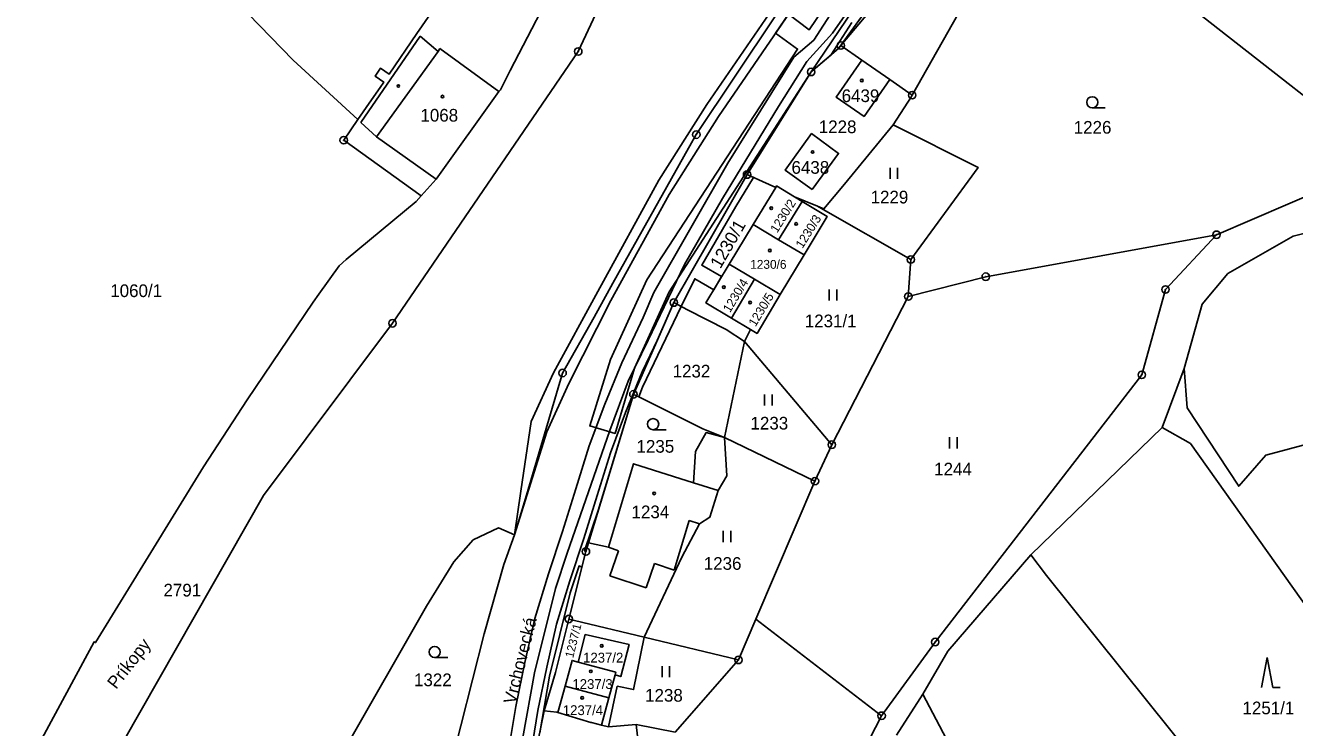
# Model space of a CAD drawing. Extents: x -644096 to -634268, y -1141430 to -1133463.
# Drawn here: x -639124.2 to -638953.9, y -1137829.2 to -1137735 of the extents above; entities that cross this region are included whole.
import ezdxf

# ---------------------------------------------------------------- set-up
doc = ezdxf.new("R2010")
doc.units = 0
for name, color, linetype in [('_CIVIL_CONSTRUCTION', 7, 'Continuous'), ('B_Hranice _3D', 7, 'Continuous'), ('M_Svah_Nasyp', 7, 'Continuous'), ('M_Svah_Zarez', 7, 'Continuous'), ('spodek_zarez', 7, 'Continuous'), ('svrsek_osa_sjezdy', 7, 'Continuous'), ('svrsek_osa_terminal_VRT', 7, 'Continuous'), ('svrsek_osa_VRT', 7, 'Continuous'), ('svrsek_popisy_VRT', 7, 'Continuous'), ('terminal_VRT', 7, 'Continuous')]:
    doc.layers.add(name, color=color, linetype=linetype)

msp = doc.modelspace()

# ---------------------------------------------------------------- linework, layer by layer
at = {"layer": '_CIVIL_CONSTRUCTION'}
for centre, radius in [((-639014.79, -1137737.73), 0.5), ((-639014.79, -1137737.73), 0.0303), ((-639050.02, -1137738.52), 0.5), ((-639050.02, -1137738.52), 0.0303), ((-639018.78, -1137741.27), 0.5), ((-639018.78, -1137741.27), 0.0303), ((-639005.22, -1137744.38), 0.5), ((-639005.22, -1137744.38), 0.0303), ((-639034.18, -1137749.68), 0.5), ((-639034.18, -1137749.68), 0.0303), ((-639081.48, -1137750.43), 0.5), ((-639081.48, -1137750.43), 0.0303), ((-639027.37, -1137755.04), 0.5), ((-639027.37, -1137755.04), 0.0303), ((-638964.39, -1137763.11), 0.5), ((-638964.39, -1137763.11), 0.0303), ((-639005.4, -1137766.44), 0.5), ((-639005.4, -1137766.44), 0.0303), ((-638995.35, -1137768.74), 0.5), ((-638995.35, -1137768.74), 0.0303), ((-638971.24, -1137770.46), 0.5), ((-639037.2, -1137772.21), 0.5), ((-639005.74, -1137771.39), 0.5), ((-639005.74, -1137771.39), 0.0303), ((-638971.24, -1137770.46), 0.0303), ((-639037.2, -1137772.21), 0.0303), ((-639074.94, -1137774.99), 0.5), ((-639074.94, -1137774.99), 0.0303), ((-639052.12, -1137781.66), 0.5), ((-639052.12, -1137781.66), 0.0303), ((-638974.42, -1137781.9), 0.5), ((-638974.42, -1137781.9), 0.0303), ((-639042.62, -1137784.52), 0.5), ((-639042.62, -1137784.52), 0.0303), ((-639016, -1137791.28), 0.5), ((-639016, -1137791.28), 0.0303), ((-639018.26, -1137796.16), 0.5), ((-639018.26, -1137796.16), 0.0303), ((-639048.99, -1137805.6), 0.5), ((-639048.99, -1137805.6), 0.0303), ((-639051.28, -1137814.66), 0.5), ((-639051.28, -1137814.66), 0.0303), ((-639002.14, -1137817.75), 0.5), ((-639002.14, -1137817.75), 0.0303), ((-639028.52, -1137820.15), 0.5), ((-639028.52, -1137820.15), 0.0303), ((-639009.32, -1137827.64), 0.5), ((-639009.32, -1137827.64), 0.0303)]:
    msp.add_circle(centre, radius, dxfattribs=at)
at = {"layer": 'B_Hranice _3D'}
for points in [[(-638963.99, -1137644.77), (-638966.22, -1137651.68), (-638975.8, -1137675.53), (-638980.17, -1137683.21), (-638985.9, -1137691.88), (-638987.17, -1137693.59), (-638988.98, -1137696.59), (-638994.63, -1137704.87), (-639009.68, -1137727.11), (-639015.93, -1137736.05), (-639019.34, -1137739.86), (-639023.14, -1137745.9), (-639030.65, -1137758.26), (-639035.75, -1137767.1), (-639040.65, -1137777.25), (-639043.31, -1137782.74), (-639045.8, -1137789.38), (-639051.49, -1137805.83), (-639053.09, -1137810.55), (-639055.88, -1137821.88), (-639057.47, -1137830.55)], [(-639055.18, -1137829.91), (-639053.86, -1137822.32), (-639051.11, -1137811.13), (-639049.9, -1137807.54), (-639049.52, -1137807.7), (-639048.99, -1137805.6), (-639049.2, -1137805.51), (-639047.33, -1137800.09), (-639042.62, -1137784.52), (-639037.2, -1137772.21), (-639027.37, -1137755.04), (-639018.78, -1137741.27), (-639015.11, -1137738.11), (-639007.98, -1137728.27), (-638992.92, -1137706.03), (-638989.1, -1137699.12), (-638985.32, -1137693.3), (-638984.72, -1137692.37), (-638980.58, -1137686), (-638980.5, -1137685.88), (-638975.45, -1137677.81), (-638972.58, -1137673.16), (-638964.28, -1137652.38), (-638962.36, -1137645.46)], [(-638966.85, -1137647.1), (-638980.08, -1137678.04), (-639019.02, -1137735.62), (-639021.81, -1137733.53), (-639023.56, -1137736.07), (-639020.59, -1137738.21), (-639040.8, -1137769.14), (-639045.69, -1137779.83), (-639048.47, -1137788.76), (-639045.07, -1137789.77), (-639042.49, -1137781.03), (-639037.82, -1137770.78), (-639018.78, -1137741.27), (-638977.08, -1137679.68), (-638963.57, -1137648.08)], [(-639015.82, -1137732.99), (-639018.42, -1137737), (-639021.08, -1137739.29), (-639029.95, -1137753.5), (-639039.88, -1137770.86), (-639041.31, -1137774.2), (-639044.19, -1137780.29), (-639046.47, -1137785.84), (-639048.55, -1137791.42), (-639050.32, -1137797.21), (-639052.14, -1137802.93), (-639053.99, -1137808.61), (-639055.85, -1137814.58), (-639057.19, -1137820.49), (-639058.38, -1137826.41), (-639059.49, -1137833.12)], [(-639056.53, -1137833.58), (-639055.42, -1137826.95), (-639054.25, -1137821.11), (-639052.95, -1137815.36), (-639051.13, -1137809.53), (-639049.28, -1137803.85), (-639047.46, -1137798.11), (-639045.71, -1137792.38), (-639043.67, -1137786.94), (-639041.45, -1137781.51), (-639039.36, -1137777.11), (-639037.2, -1137772.21), (-639027.37, -1137755.04), (-639018.78, -1137741.27), (-639016.15, -1137739.01), (-639013.32, -1137734.65)]]:
    msp.add_lwpolyline(points, dxfattribs=at)
for points in [[(-639027.37, -1137755.04), (-639037.2, -1137772.21), (-639036.19, -1137772.75), (-639034.39, -1137769.02), (-639031.84, -1137770.48), (-639030.79, -1137768.73), (-639033.44, -1137767.21), (-639028.87, -1137759.32), (-639026.51, -1137755.42)], [(-639037.2, -1137772.21), (-639039.36, -1137777.11), (-639042.62, -1137784.52), (-639041.89, -1137784.86), (-639041.41, -1137783.56), (-639038.79, -1137778.15), (-639036.19, -1137772.75)]]:
    msp.add_lwpolyline(points, close=True, dxfattribs=at)
at = {"layer": 'M_Svah_Nasyp'}
for p, q in [((-639079.17, -1137748.04), (-639071.23, -1137736.49)), ((-639071.23, -1137736.49), (-639068.83, -1137738.51)), ((-639068.83, -1137738.51), (-639077.07, -1137749.97)), ((-639068.83, -1137738.51), (-639068.57, -1137738.14)), ((-639060.65, -1137743.9), (-639068.57, -1137738.14)), ((-639079.17, -1137748.04), (-639077.07, -1137749.97)), ((-639069.1, -1137755.66), (-639077.07, -1137749.97)), ((-639017.09, -1137759.65), (-639017.92, -1137759.28)), ((-639034.54, -1137796.37), (-639031.24, -1137797.41)), ((-639037.13, -1137808.11), (-639035.14, -1137801.45)), ((-639035.14, -1137801.45), (-639033.74, -1137801.87)), ((-639045.97, -1137805.04), (-639044.63, -1137805.52)), ((-639044.63, -1137805.52), (-639045.78, -1137808.87)), ((-639040.92, -1137810.5), (-639039.78, -1137807.2)), ((-639039.78, -1137807.2), (-639037.13, -1137808.11)), ((-639045.78, -1137808.87), (-639040.92, -1137810.5))]:
    msp.add_line(p, q, dxfattribs=at)
at = {"layer": 'M_Svah_Zarez'}
for centre in [(-639011.98, -1137742.43), (-639074.15, -1137743.16), (-639068.23, -1137744.58), (-639018.58, -1137752.01), (-639024.12, -1137759.55), (-639020.78, -1137761.66), (-639024.32, -1137765.22), (-639030.48, -1137770.14), (-639026.97, -1137772.19), (-639039.83, -1137797.81), (-639046.87, -1137818.27), (-639048.32, -1137821.68), (-639049.5, -1137825.24)]:
    msp.add_circle(centre, 0.175, dxfattribs=at)
at = {"layer": 'spodek_zarez'}
msp.add_circle((-638683.07, -1137056.85), 1378.08, dxfattribs=at)
at = {"layer": 'svrsek_osa_sjezdy'}
for p, q in [((-638981.06, -1137746.09), (-638979.31, -1137746.09)), ((-639008.19, -1137755.63), (-639008.19, -1137754.13)), ((-639007.19, -1137755.63), (-639007.19, -1137754.13)), ((-639016.34, -1137771.94), (-639016.34, -1137770.44)), ((-639015.34, -1137771.94), (-639015.34, -1137770.44)), ((-639025.01, -1137786.03), (-639025.01, -1137784.53)), ((-639024.01, -1137786.03), (-639024.01, -1137784.53)), ((-639039.97, -1137789.27), (-639038.22, -1137789.27)), ((-639000.2, -1137791.78), (-639000.2, -1137790.28)), ((-638999.2, -1137791.78), (-638999.2, -1137790.28)), ((-639030.57, -1137804.34), (-639030.57, -1137802.84)), ((-639029.57, -1137804.34), (-639029.57, -1137802.84)), ((-639069.28, -1137819.83), (-639067.53, -1137819.83)), ((-639038.76, -1137822.47), (-639038.76, -1137820.97)), ((-639037.76, -1137822.47), (-639037.76, -1137820.97)), ((-638957.61, -1137819.84), (-638958.36, -1137823.84)), ((-638956.86, -1137823.84), (-638957.61, -1137819.84)), ((-638956.86, -1137823.84), (-638955.86, -1137823.84))]:
    msp.add_line(p, q, dxfattribs=at)
for centre in [(-638981.06, -1137745.34), (-639039.97, -1137788.52), (-639069.28, -1137819.08)]:
    msp.add_circle(centre, 0.75, dxfattribs=at)
at = {"layer": 'svrsek_osa_terminal_VRT'}
msp.add_arc((-642050.26, -1145189.6), 8802.25, 41.413152, 75.317049, dxfattribs=at)
at = {"layer": 'terminal_VRT'}
for p, q in [((-638993.82, -1137724.18), (-639005.22, -1137744.38)), ((-639014.79, -1137737.73), (-639011.98, -1137739.68)), ((-639011.98, -1137739.68), (-639008.24, -1137742.28)), ((-639008.24, -1137742.28), (-639005.22, -1137744.38)), ((-638964.39, -1137763.11), (-638941.46, -1137753.25)), ((-639027.37, -1137755.04), (-639037.2, -1137772.21)), ((-639026.54, -1137761.75), (-639023.52, -1137756.76)), ((-639020, -1137758.63), (-639021.02, -1137758.01)), ((-639023.14, -1137763.78), (-639020, -1137758.63)), ((-639017.15, -1137759.72), (-639005.4, -1137766.44)), ((-639029.79, -1137767.06), (-639026.54, -1137761.75)), ((-639026.54, -1137761.75), (-639023.14, -1137763.78)), ((-639023.14, -1137763.78), (-639019.73, -1137765.82)), ((-639022.93, -1137771.13), (-639019.73, -1137765.82)), ((-639005.4, -1137766.44), (-639005.74, -1137771.39)), ((-639026.36, -1137769.09), (-639029.79, -1137767.06)), ((-639029.46, -1137774.3), (-639026.36, -1137769.09)), ((-639022.93, -1137771.13), (-639026.36, -1137769.09)), ((-639005.74, -1137771.39), (-639016, -1137791.28)), ((-639037.2, -1137772.21), (-639042.62, -1137784.52)), ((-639026.92, -1137775.81), (-639029.46, -1137774.3)), ((-639027.73, -1137777.41), (-639026.92, -1137775.81)), ((-639030.38, -1137790.32), (-639027.73, -1137777.41)), ((-639016, -1137791.28), (-639027.73, -1137777.41)), ((-638971.7, -1137788.98), (-638968.75, -1137781.04)), ((-639042.62, -1137784.52), (-639048.64, -1137804.43)), ((-639030.38, -1137790.32), (-639018.26, -1137796.16)), ((-638989.3, -1137806.03), (-638971.7, -1137788.98)), ((-639018.26, -1137796.16), (-639016, -1137791.28)), ((-639026.18, -1137814.67), (-639018.26, -1137796.16)), ((-639028.52, -1137820.15), (-639026.18, -1137814.67)), ((-639009.32, -1137827.64), (-639026.18, -1137814.67)), ((-639041.16, -1137817.1), (-639028.52, -1137820.15)), ((-639037.01, -1137829.85), (-639028.52, -1137820.15)), ((-639045.08, -1137822.17), (-639045.91, -1137825.23)), ((-639052.74, -1137827.22), (-639051.77, -1137823.65)), ((-639051.77, -1137823.65), (-639045.91, -1137825.23)), ((-639045.91, -1137825.23), (-639046.89, -1137828.88)), ((-639007.31, -1137830.24), (-639003.78, -1137824.76)), ((-639054.57, -1137826.99), (-639056.2, -1137834.73)), ((-639045.94, -1137829.11), (-639046.89, -1137828.88)), ((-639045.94, -1137829.11), (-639042.23, -1137828.79)), ((-639042.23, -1137828.79), (-639037.01, -1137829.85)), ((-639041.48, -1137835.32), (-639042.23, -1137828.79))]:
    msp.add_line(p, q, dxfattribs=at)
for points in [[(-639058.57, -1137803.39), (-639054.25, -1137789.55), (-639051.28, -1137783.05), (-639045.66, -1137771.93), (-639037.83, -1137757.72), (-639031.2, -1137747.23), (-638990.3, -1137687.53), (-638986.85, -1137681.45), (-638977.81, -1137665.54), (-638974.15, -1137654.12), (-638968.15, -1137635.4), (-638964.64, -1137606.27), (-638965.93, -1137589.7), (-638966.6, -1137584.82), (-638968.07, -1137584.94)], [(-638966.55, -1137599.69), (-638965.65, -1137606.62), (-638966.42, -1137615.31), (-638968.19, -1137633.37), (-638978.52, -1137665.18), (-638987.9, -1137680.7), (-638988.08, -1137681), (-639023.66, -1137733.89), (-639034.18, -1137749.68), (-639045.39, -1137769.62), (-639047.87, -1137774.18), (-639052.12, -1137781.66), (-639056.98, -1137798.05), (-639058.57, -1137803.39)], [(-639058.57, -1137803.39), (-639057.7, -1137797.52), (-639056.32, -1137788.15), (-639053.35, -1137781.64), (-639047.41, -1137770.74), (-639039.22, -1137755.8), (-639032.77, -1137745.63), (-638991.92, -1137686.22), (-638988.57, -1137680.21), (-638983.68, -1137671.45), (-638979.86, -1137664.59), (-638976.06, -1137652.74), (-638970.34, -1137634.93), (-638966.95, -1137605.78), (-638966.89, -1137604.84), (-638966.55, -1137599.69)], [(-639079.58, -1137747.67), (-639077.75, -1137745.01), (-639076.61, -1137743.35), (-639076.11, -1137742.62), (-639077.27, -1137741.83), (-639076.53, -1137740.75), (-639075.37, -1137741.55), (-639071.65, -1137736.13), (-639063.94, -1137724.92), (-639065.28, -1137724.08), (-639065.12, -1137723.83), (-639069.48, -1137721.03), (-639069.64, -1137721.28), (-639072.03, -1137719.12), (-639076.73, -1137715.98), (-639075.26, -1137713.87), (-639073.2, -1137711.42), (-639071.72, -1137709.02)], [(-639014.79, -1137737.73), (-639008.05, -1137729.67), (-639000.87, -1137719.54)], [(-639043.96, -1137725.53), (-639050.02, -1137738.52), (-639074.94, -1137774.99), (-639092.26, -1137798.07), (-639134.4, -1137872), (-639140.8, -1137900.48), (-639142.87, -1137911.09), (-639145.34, -1137927.24), (-639146, -1137933.41), (-639146.08, -1137939.4), (-639145.22, -1137959.56)], [(-639071.09, -1137757.9), (-639069.1, -1137755.66), (-639060.65, -1137743.9), (-639060.47, -1137743.65), (-639059.14, -1137741.06), (-639052.14, -1137727.51)], [(-638964.02, -1137731.88), (-638966.26, -1137733.82), (-638941.46, -1137753.25)], [(-639079.58, -1137747.67), (-639088.27, -1137739.7), (-639094.28, -1137733.48)], [(-639027.37, -1137755.04), (-639018.78, -1137741.27), (-639015.11, -1137738.11), (-639014.79, -1137737.73)], [(-639008.24, -1137742.28), (-639011.67, -1137747.24), (-639015.41, -1137744.66), (-639011.98, -1137739.68)], [(-639005.22, -1137744.38), (-639005.33, -1137744.57), (-639007.76, -1137748.38)], [(-639071.09, -1137757.9), (-639081.48, -1137750.43), (-639079.58, -1137747.67)], [(-639018.66, -1137757.06), (-639022.24, -1137754.46), (-639018.72, -1137749.54), (-639015.1, -1137752.19), (-639018.66, -1137757.06)], [(-639017.15, -1137759.72), (-639017.09, -1137759.65), (-639014.32, -1137756.31), (-639007.76, -1137748.38)], [(-639007.76, -1137748.38), (-638996.36, -1137754.09), (-639005.4, -1137766.44)], [(-639027.37, -1137755.04), (-639025.31, -1137755.95), (-639023.52, -1137756.76)], [(-639129.01, -1137843.67), (-639114.96, -1137817.73), (-639114.76, -1137817.82), (-639100.29, -1137794.25), (-639094.45, -1137785.26), (-639085.57, -1137772.14), (-639084.81, -1137771.06), (-639082.08, -1137767.28), (-639081.17, -1137766.45), (-639071.77, -1137758.66), (-639071.09, -1137757.9)], [(-639023.52, -1137756.76), (-639023.41, -1137756.57), (-639021.02, -1137758.01)], [(-639021.02, -1137758.01), (-639017.92, -1137759.28), (-639017.15, -1137759.72)], [(-638925.83, -1137757.88), (-638925.04, -1137779.91), (-638937.91, -1137790.09), (-638939.35, -1137790.79), (-638951.43, -1137790.99), (-638957.8, -1137792.7), (-638961.41, -1137796.85), (-638968.34, -1137786.35), (-638968.75, -1137781.04)], [(-639019.73, -1137765.82), (-639016.61, -1137760.67), (-639020, -1137758.63)], [(-638968.75, -1137781.04), (-638966.33, -1137772.41), (-638962.86, -1137768.3), (-638954.09, -1137763.32), (-638935.2, -1137758.5)], [(-639009.32, -1137827.64), (-639002.14, -1137817.75), (-638974.42, -1137781.9), (-638971.24, -1137770.46), (-638964.39, -1137763.11)], [(-639005.74, -1137771.39), (-638995.35, -1137768.74), (-638964.39, -1137763.11)], [(-639029.46, -1137774.3), (-639032.9, -1137772.26), (-639029.79, -1137767.06)], [(-639026.92, -1137775.81), (-639026.02, -1137776.34), (-639022.93, -1137771.13)], [(-639037.2, -1137772.21), (-639035.36, -1137773.2), (-639030.17, -1137775.82), (-639027.73, -1137777.41)], [(-639042.62, -1137784.52), (-639041.89, -1137784.86), (-639033.29, -1137789.14), (-639030.38, -1137790.32)], [(-639030.38, -1137790.32), (-639032.85, -1137789.64), (-639034.28, -1137792.21), (-639034.54, -1137796.37), (-639042.62, -1137793.83), (-639045.97, -1137805.04), (-639048.64, -1137804.43)], [(-639041.16, -1137817.1), (-639036.14, -1137806.38), (-639033.74, -1137801.87), (-639032.38, -1137801.02), (-639031.24, -1137797.41), (-639030.1, -1137795.46), (-639030.38, -1137790.32)], [(-638923.17, -1137848.97), (-638931.9, -1137836.74), (-638947.25, -1137820.13), (-638967.87, -1137791.13), (-638971.7, -1137788.98)], [(-639058.57, -1137803.39), (-639060.73, -1137802.42), (-639064.1, -1137804.02), (-639066.72, -1137807.01), (-639070.36, -1137812.94), (-639081.43, -1137832.27)], [(-639069.29, -1137847.13), (-639067.34, -1137835.16), (-639062.64, -1137816.63), (-639060.02, -1137807.37), (-639058.57, -1137803.39)], [(-639048.64, -1137804.43), (-639048.99, -1137805.6), (-639051.28, -1137814.66)], [(-639003.78, -1137824.76), (-639000.46, -1137818.97), (-638989.3, -1137806.03)], [(-638989.3, -1137806.03), (-638987.2, -1137808.83), (-638946.96, -1137859.01)], [(-639051.28, -1137814.66), (-639053.09, -1137821.83), (-639054.57, -1137826.99)], [(-639051.28, -1137814.66), (-639050.5, -1137814.85), (-639041.16, -1137817.1)], [(-639050.05, -1137820.44), (-639049.11, -1137816.76), (-639043.19, -1137818.09), (-639044.31, -1137822.38), (-639045.08, -1137822.17)], [(-639041.16, -1137817.1), (-639042.59, -1137824.13), (-639044.79, -1137823.68), (-639045.94, -1137829.11)], [(-639051.77, -1137823.65), (-639050.85, -1137820.22), (-639050.05, -1137820.44)], [(-639050.05, -1137820.44), (-639044.98, -1137821.81), (-639045.08, -1137822.17)], [(-638976.85, -1137873.7), (-638989.78, -1137851.35), (-639003.78, -1137824.76)], [(-639052.74, -1137827.22), (-639052.91, -1137827.17), (-639054.57, -1137826.99)], [(-639046.89, -1137828.88), (-639048.24, -1137828.56), (-639048.34, -1137828.53), (-639052.74, -1137827.22)], [(-639021.59, -1137867.34), (-639019.06, -1137862.17), (-639016.57, -1137854.39), (-639013.46, -1137835.66), (-639009.32, -1137827.64)]]:
    msp.add_lwpolyline(points, dxfattribs=at)

# ---------------------------------------------------------------- texts
at = {"layer": 'svrsek_osa_VRT'}
for s, height, p in [('6439', 1.7, (-639014.68, -1137745.31)), ('1068', 1.7, (-639071.19, -1137747.93)), ('1228', 1.7, (-639017.75, -1137749.48)), ('1226', 1.7, (-638983.55, -1137749.55)), ('6438', 1.7, (-639021.41, -1137754.93)), ('1229', 1.7, (-639010.8, -1137758.91)), ('1230/6', 1.19, (-639026.95, -1137767.68)), ('1060/1', 1.7, (-639112.8, -1137771.47)), ('1231/1', 1.7, (-639019.63, -1137775.52)), ('1232', 1.7, (-639037.36, -1137782.26)), ('1233', 1.7, (-639026.91, -1137789.24)), ('1235', 1.7, (-639042.2, -1137792.35)), ('1244', 1.7, (-639002.27, -1137795.4)), ('1234', 1.7, (-639042.87, -1137801.14)), ('1236', 1.7, (-639033.18, -1137808.06)), ('2791', 1.7, (-639105.66, -1137811.64)), ('1237/2', 1.32, (-639049.37, -1137820.5)), ('1322', 1.7, (-639072.05, -1137823.67)), ('1237/3', 1.32, (-639050.8, -1137824.05)), ('1238', 1.7, (-639041.05, -1137825.75)), ('1237/4', 1.32, (-639052.09, -1137827.55)), ('1251/1', 1.7, (-638960.91, -1137827.44))]:
    msp.add_text(s, height=height, dxfattribs=at).set_placement(p)
for s, height, rotation, p in [('1230/2', 1.19, 58, (-639023.34, -1137762.96)), ('1230/1', 1.7, 60, (-639030.95, -1137767.77)), ('1230/3', 1.19, 58, (-639019.94, -1137765.04)), ('1230/4', 1.19, 59, (-639029.66, -1137773.65)), ('1230/5', 1.19, 59, (-639026.24, -1137775.53)), ('1237/1', 1.14, 76, (-639050.7, -1137819.96))]:
    msp.add_text(s, height=height, rotation=rotation, dxfattribs=at).set_placement(p)
at = {"layer": 'svrsek_popisy_VRT'}
for s, rotation, p in [('Vrchovecká', 76, (-639058.44, -1137826.19)), ('Príkopy', 52, (-639112.01, -1137824.18))]:
    msp.add_text(s, height=1.7, rotation=rotation, dxfattribs=at).set_placement(p)

doc.saveas('drawing.dxf')
